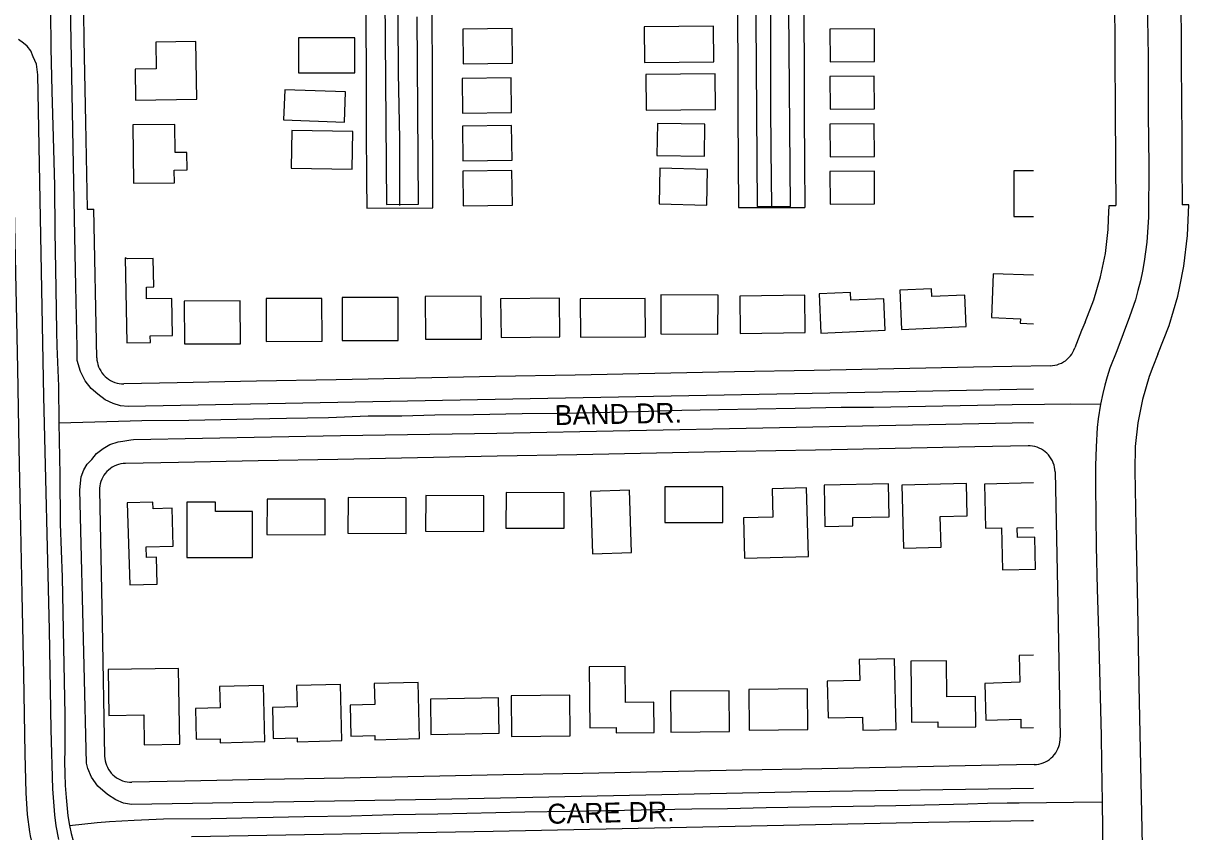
# Model space of a CAD drawing. Extents: x -25029 to 2274964, y -81170 to 687028.
# Drawn here: x -509 to 369, y -63252 to -62644 of the extents above; entities that cross this region are included whole.
import ezdxf

# ---------------------------------------------------------------- set-up
doc = ezdxf.new("R2010")
doc.units = 0
for name, color, linetype in [('81911BEA - RW_X_Fee_RW', 7, 'Continuous'), ('BLDG', 7, 'Continuous'), ('GE_X_CL_2000', 7, 'Continuous'), ('ROAD', 7, 'Continuous'), ('ROAD-NAME', 7, 'Continuous')]:
    doc.layers.add(name, color=color, linetype=linetype)

msp = doc.modelspace()

# ---------------------------------------------------------------- linework, layer by layer
at = {"layer": '81911BEA - RW_X_Fee_RW'}
for p, q in [((-453.97, -62895.39), (-456.16, -62783.38)), ((-250.71, -62782.76), (-200.75, -62782.59)), ((29.33, -62782.23), (79.34, -62782.19)), ((308.51, -62780.66), (313.52, -62780.61)), ((368.52, -62780.13), (363.52, -62780.17))]:
    msp.add_line(p, q, dxfattribs=at)
for points in [[(308.86, -61878.41), (309.12, -61928.41), (309.33, -61968.41), (309.53, -62008.41), (309.74, -62048.41), (309.95, -62088.41), (310.15, -62128.41), (310.36, -62168.41), (310.57, -62208.41), (310.77, -62248.41), (310.98, -62288.41), (311.24, -62338.41), (311.45, -62378.4), (311.65, -62418.4), (311.86, -62458.4), (312.07, -62498.4), (312.27, -62538.4), (312.48, -62578.4), (312.69, -62618.4), (312.94, -62668.4), (313.15, -62708.4), (313.36, -62748.4), (313.52, -62780.61)], [(358.86, -61878.15), (359.12, -61928.16), (359.33, -61968.16), (359.54, -62008.16), (359.74, -62048.16), (359.95, -62088.16), (360.16, -62128.16), (360.36, -62168.16), (360.57, -62208.16), (360.78, -62248.16), (360.98, -62288.15), (361.24, -62338.15), (361.45, -62378.15), (361.65, -62418.15), (361.86, -62458.15), (362.07, -62498.15), (362.27, -62538.15), (362.48, -62578.15), (362.69, -62618.15), (362.94, -62668.15), (363.15, -62708.15), (363.23, -62724.15), (363.36, -62748.15), (363.52, -62780.17)], [(-255.12, -61922.1), (-254.91, -61962.1), (-254.71, -62002.1), (-254.5, -62042.1), (-254.29, -62082.1), (-254.09, -62122.1), (-253.88, -62162.1), (-253.67, -62202.1), (-253.47, -62242.1), (-253.26, -62282.1), (-253.05, -62322.1), (-252.85, -62362.1), (-252.64, -62402.1), (-252.43, -62442.1), (-252.23, -62482.1), (-252.02, -62522.1), (-251.81, -62562.09), (-251.61, -62602.09), (-251.4, -62642.09), (-251.19, -62682.09), (-250.99, -62722.09), (-250.77, -62763.07), (-250.68, -62780.91), (-250.71, -62782.76)], [(27.18, -62364.37), (27.38, -62404.37), (27.59, -62444.37), (27.79, -62484.37), (28, -62524.37), (28.21, -62564.36), (28.41, -62604.36), (28.6, -62640.36), (28.79, -62676.36), (28.97, -62712.36), (29.15, -62747.36), (29.33, -62782.23)], [(77.18, -62364.11), (77.38, -62404.11), (77.59, -62444.11), (77.8, -62484.11), (78, -62524.11), (78.21, -62564.11), (78.42, -62604.11), (78.6, -62640.11), (78.79, -62676.11), (78.97, -62712.11), (79.16, -62748.1), (79.34, -62782.19)], [(-200.75, -62782.59), (-200.85, -62748.55), (-201.03, -62713.55), (-201.21, -62677.55), (-201.4, -62641.55), (-201.59, -62605.55), (-201.79, -62565.55), (-202, -62525.55), (-202.21, -62485.55), (-202.41, -62445.55), (-202.62, -62405.55), (-202.83, -62365.55)], [(-464.13, -62635.99), (-463.73, -62655.94), (-462.48, -62717.93), (-461.16, -62783.35), (-461.16, -62783.4)], [(-516.16, -62783.64), (-514.99, -62843.58), (-513.82, -62903.57), (-512.65, -62963.55), (-511.48, -63023.54), (-510.5, -63073.53), (-509.33, -63133.52), (-508.16, -63193.51), (-507.58, -63222.96)], [(-461.16, -62783.4), (-456.16, -62783.38), (-456.16, -62783.38)], [(290.42, -62868.53), (296.98, -62851.74), (302.09, -62834.46), (305.74, -62816.81), (307.89, -62798.92), (308.17, -62790.9), (308.51, -62780.66)], [(345.35, -62892.68), (353.75, -62871.15), (360.31, -62848.99), (361.81, -62841.71), (364.98, -62826.35), (367.72, -62803.4), (368.52, -62780.13)], [(290.42, -62868.53), (287.7, -62874.94), (285.15, -62881.42), (282.77, -62887.97)], [(264.28, -62901.37), (266.01, -62901.26), (267.72, -62901), (269.41, -62900.59), (271.06, -62900.04), (272.65, -62899.35), (274.17, -62898.52), (275.62, -62897.56), (276.98, -62896.49), (278.24, -62895.29), (279.4, -62894), (280.43, -62892.6), (281.34, -62891.13), (282.12, -62889.58), (282.77, -62887.97)], [(-453.97, -62895.39), (-453.86, -62897.13), (-453.6, -62898.86), (-453.18, -62900.55), (-452.63, -62902.21), (-451.93, -62903.81), (-451.09, -62905.34), (-450.13, -62906.79), (-449.04, -62908.15), (-447.83, -62909.42), (-446.53, -62910.57), (-445.12, -62911.6), (-443.63, -62912.51), (-442.07, -62913.29), (-440.44, -62913.92), (-438.77, -62914.42), (-437.06, -62914.76), (-435.32, -62914.96), (-433.58, -62915)], [(345.35, -62892.68), (341.63, -62902.23), (338.83, -62909.43), (333.79, -62926.69), (330.27, -62944.31), (328.28, -62962.17), (327.86, -62980.14)], [(264.28, -62901.37), (206.31, -62902.5), (146.32, -62903.67), (86.33, -62904.84), (26.34, -62906.01), (-33.65, -62907.19), (-93.64, -62908.36), (-153.63, -62909.53), (-213.62, -62910.7), (-273.61, -62911.87), (-333.6, -62913.04), (-393.59, -62914.22), (-433.58, -62915)], [(247.48, -62961.71), (207.48, -62962.49), (147.49, -62963.66), (87.51, -62964.83), (27.52, -62966), (-32.47, -62967.17), (-92.46, -62968.35), (-152.46, -62969.52), (-212.45, -62970.69), (-272.44, -62971.86), (-332.43, -62973.03), (-392.42, -62974.2), (-432.41, -62974.99)], [(267.87, -62981.31), (267.75, -62979.57), (267.49, -62977.85), (267.08, -62976.15), (266.53, -62974.5), (265.83, -62972.9), (264.99, -62971.37), (264.03, -62969.91), (262.94, -62968.55), (261.73, -62967.29), (260.42, -62966.13), (259.02, -62965.1), (257.53, -62964.19), (255.97, -62963.41), (254.34, -62962.78), (252.67, -62962.29), (250.96, -62961.94), (249.22, -62961.75), (247.48, -62961.71)], [(-432.41, -62974.99), (-434.15, -62975.1), (-435.88, -62975.36), (-437.57, -62975.77), (-439.22, -62976.32), (-440.82, -62977.02), (-442.35, -62977.86), (-443.81, -62978.83), (-445.17, -62979.92), (-446.43, -62981.12), (-447.59, -62982.43), (-448.62, -62983.83), (-449.53, -62985.32), (-450.31, -62986.88), (-450.94, -62988.51), (-451.43, -62990.18), (-451.78, -62991.89), (-451.97, -62993.63), (-452.01, -62995.37)], [(267.87, -62981.31), (269.82, -63081.29), (271.77, -63181.28)], [(327.86, -62980.14), (328.68, -63022.43), (329.85, -63082.42), (331.03, -63142.41), (332.2, -63202.4), (333.37, -63262.39), (334.54, -63322.38), (335.71, -63382.37), (336.89, -63442.35), (337.62, -63480.05)], [(-452.01, -62995.37), (-450.06, -63095.35), (-448.11, -63195.34)], [(252.17, -63201.66), (253.91, -63201.55), (255.63, -63201.29), (257.33, -63200.88), (258.98, -63200.32), (260.58, -63199.62), (262.11, -63198.79), (263.56, -63197.82), (264.93, -63196.73), (266.19, -63195.53), (267.34, -63194.22), (268.38, -63192.82), (269.29, -63191.33), (270.06, -63189.76), (270.7, -63188.14), (271.19, -63186.47), (271.54, -63184.75), (271.73, -63183.02), (271.77, -63181.28)], [(-448.11, -63195.34), (-448, -63197.08), (-447.74, -63198.8), (-447.33, -63200.5), (-446.77, -63202.15), (-446.07, -63203.75), (-445.23, -63205.28), (-444.27, -63206.74), (-443.18, -63208.1), (-441.98, -63209.36), (-440.67, -63210.52), (-439.26, -63211.55), (-437.77, -63212.46), (-436.21, -63213.23), (-434.58, -63213.87), (-432.91, -63214.36), (-431.2, -63214.71), (-429.46, -63214.9), (-427.72, -63214.94)], [(252.17, -63201.66), (212.17, -63202.44), (152.18, -63203.62), (92.19, -63204.79), (32.2, -63205.96), (-27.79, -63207.13), (-87.78, -63208.3), (-147.77, -63209.47), (-207.76, -63210.65), (-267.75, -63211.82), (-327.74, -63212.99), (-387.73, -63214.16), (-427.72, -63214.94)], [(-507.58, -63222.96), (-506.57, -63239.16), (-504.6, -63252.31), (-504.16, -63255.21), (-500.39, -63270.99), (-495.28, -63286.39)]]:
    msp.add_lwpolyline(points, dxfattribs=at)
at = {"layer": 'BLDG'}
msp.add_line((251.64, -63119.29), (240.83, -63119.61), dxfattribs=at)
for points in [[(10.62, -62645.65), (-41.64, -62646.24), (-41.34, -62673.05), (10.92, -62672.45)], [(-259.59, -62654.55), (-302.11, -62654.59), (-302.08, -62680.9), (-259.57, -62680.86)], [(-177.91, -62674), (-140.91, -62673.55), (-141.22, -62647.46), (-178.22, -62647.91)], [(98.48, -62672.43), (131.94, -62672.19), (131.76, -62647.69), (98.3, -62647.93)], [(-379.31, -62657.26), (-409.52, -62657.76), (-409.19, -62677.74), (-425.14, -62678), (-424.76, -62701.31), (-378.59, -62700.54)], [(-178.54, -62711.08), (-141.54, -62710.63), (-141.85, -62684.54), (-178.85, -62684.99)], [(11.73, -62681.61), (-40.52, -62682.21), (-40.22, -62709.01), (12.04, -62708.42)], [(98.35, -62708.21), (131.81, -62707.96), (131.63, -62683.47), (98.17, -62683.71)], [(-266.55, -62695.25), (-312.48, -62693.57), (-313.31, -62716.32), (-267.38, -62717.99)], [(-395.5, -62763.54), (-395.61, -62754.06), (-386.02, -62753.96), (-386.17, -62740.73), (-395.03, -62740.83), (-395.27, -62719.66), (-426.92, -62720.02), (-426.42, -62763.9)], [(-307.61, -62752.69), (-261.69, -62753.4), (-261.24, -62724.95), (-307.17, -62724.24)], [(-178.23, -62747.06), (-141.23, -62746.61), (-141.54, -62720.52), (-178.54, -62720.97)], [(-31.75, -62719), (-32.14, -62743.12), (3.67, -62743.7), (4.06, -62719.58)], [(98.34, -62744.09), (131.8, -62743.85), (131.62, -62719.35), (98.16, -62719.59)], [(-177.95, -62780.9), (-140.95, -62780.45), (-141.27, -62754.36), (-178.27, -62754.8)], [(-30.44, -62779.49), (5.46, -62780.36), (6.11, -62753.59), (-29.79, -62752.72)], [(98.49, -62779.65), (131.95, -62779.4), (131.77, -62754.91), (98.31, -62755.15)], [(-432.6, -62820.15), (-431.44, -62884.21), (-413.62, -62883.89), (-413.71, -62878.96), (-397.04, -62878.66), (-397.55, -62850.63), (-416.45, -62850.98), (-416.61, -62842.1), (-411.05, -62842), (-411.44, -62820.56), (-430.99, -62820.91)], [(-29.22, -62877.24), (13.92, -62877.51), (14.1, -62848.14), (-29.04, -62847.88)], [(91.31, -62876.77), (139.98, -62874.71), (138.98, -62850.97), (114.13, -62852.01), (113.88, -62846.14), (90.07, -62847.14)], [(152.28, -62874), (200.95, -62871.95), (199.95, -62848.21), (175.1, -62849.25), (174.85, -62843.38), (151.03, -62844.38)], [(-388.01, -62885), (-345.86, -62884.86), (-345.96, -62852.54), (-388.12, -62852.68)], [(-326.44, -62883.13), (-284.28, -62882.99), (-284.38, -62850.67), (-326.54, -62850.8)], [(-269.08, -62882.42), (-226.93, -62882.28), (-227.03, -62849.96), (-269.19, -62850.1)], [(-206.47, -62881.48), (-164.32, -62881.35), (-164.42, -62849.02), (-206.58, -62849.16)], [(-149.52, -62880.09), (-105.32, -62879.69), (-105.58, -62850.52), (-149.78, -62850.92)], [(-89.69, -62879.97), (-40.71, -62879.56), (-40.95, -62850.72), (-89.93, -62851.12)], [(30.63, -62877.02), (79.6, -62876.4), (79.25, -62848.32), (30.27, -62848.94)], [(-145.78, -63023.65), (-102, -63023.78), (-101.92, -62996.96), (-145.7, -62996.82)], [(-51.17, -63042.05), (-52.7, -62995.15), (-82.11, -62996.11), (-80.58, -63043.01)], [(-26.21, -63019.32), (17.58, -63019.46), (17.66, -62992.64), (-26.12, -62992.5)], [(54.73, -62994.01), (55.28, -63015.43), (33.06, -63016), (33.83, -63046.25), (82.01, -63045.02), (80.68, -62993.34)], [(94.51, -63022.33), (115.51, -63021.93), (115.39, -63015.59), (142.81, -63015.06), (142.34, -62990.36), (93.92, -62991.28)], [(181.99, -63037.95), (181.4, -63014.81), (201.74, -63014.29), (201.12, -62990.05), (152.4, -62991.3), (153.62, -63038.68)], [(-408.48, -63065.72), (-409.14, -63045.55), (-416.52, -63045.79), (-416.78, -63037.84), (-396.38, -63037.18), (-397.31, -63008.6), (-411.6, -63009.06), (-411.76, -63003.98), (-431.17, -63004.61), (-429.17, -63066.39)], [(-336.68, -63011.09), (-364.65, -63011.12), (-364.66, -63004.01), (-386.19, -63004.03), (-386.14, -63045.87), (-336.64, -63045.81)], [(-325.84, -63028.56), (-282.06, -63028.7), (-281.98, -63001.87), (-325.76, -63001.74)], [(-264.83, -63027.53), (-221.05, -63027.66), (-220.96, -63000.84), (-264.75, -63000.7)], [(-206.32, -63025.93), (-162.54, -63026.07), (-162.45, -62999.25), (-206.23, -62999.11)], [(-62.7, -63173.88), (-62.66, -63177.73), (-34.17, -63177.46), (-34.39, -63154.79), (-55.84, -63155), (-56.1, -63127.79), (-83.09, -63128.05), (-82.65, -63174.07)], [(120.38, -63122.56), (120.72, -63138.45), (96.23, -63138.98), (96.82, -63166.46), (122.74, -63165.9), (122.95, -63175.89), (148.14, -63175.35), (146.99, -63121.99)], [(179.56, -63169.6), (179.6, -63173.45), (208.09, -63173.17), (207.87, -63150.51), (186.43, -63150.72), (186.16, -63123.51), (159.17, -63123.77), (159.61, -63169.79)], [(-445.38, -63130.08), (-444.82, -63164.76), (-418.63, -63164.34), (-418.26, -63186.8), (-391.43, -63186.37), (-392.35, -63129.23)], [(-361.59, -63142.96), (-361.18, -63158.89), (-379.75, -63159.37), (-379.14, -63182.67), (-361.08, -63182.2), (-361, -63185.27), (-327.35, -63184.39), (-328.45, -63142.09)], [(-303.6, -63142.22), (-303.18, -63158.15), (-321.75, -63158.64), (-321.14, -63181.94), (-303.09, -63181.47), (-303.01, -63184.54), (-269.35, -63183.66), (-270.46, -63141.36)], [(-245.08, -63140.63), (-244.67, -63156.56), (-263.24, -63157.05), (-262.63, -63180.34), (-244.57, -63179.87), (-244.49, -63182.94), (-210.84, -63182.07), (-211.94, -63139.76)], [(-21.56, -63177.18), (22.7, -63176.78), (22.42, -63146.06), (-21.83, -63146.46)], [(37.39, -63175.79), (81.64, -63175.39), (81.37, -63144.67), (37.11, -63145.07)], [(-202.3, -63178.96), (-150.85, -63178.07), (-151.31, -63151.55), (-202.75, -63152.44)], [(-141.59, -63180.54), (-97.34, -63180.14), (-97.62, -63149.42), (-141.87, -63149.82)]]:
    msp.add_lwpolyline(points, close=True, dxfattribs=at)
for points in [[(251.64, -62754.54), (236.84, -62754.57), (236.91, -62788.95), (251.64, -62788.92)], [(251.64, -62833.26), (221.11, -62832.13), (219.88, -62865.17)], [(219.88, -62865.17), (241.78, -62865.98), (241.66, -62869.35), (251.64, -62869.72)], [(251.64, -62989.66), (214.69, -62990.53), (215.47, -63023.6), (227.6, -63023.32)], [(227.6, -63023.32), (228.35, -63055.05), (253.1, -63054.46), (252.53, -63030.36), (239.49, -63030.67), (239.31, -63023.36), (251.64, -63023.07)], [(240.83, -63119.61), (241.42, -63139.75), (214.92, -63140.53), (215.74, -63168.22), (242, -63167.45), (242.19, -63174.1), (251.64, -63173.82)]]:
    msp.add_lwpolyline(points, dxfattribs=at)
at = {"layer": 'GE_X_CL_2000'}
for points in [[(47.62, -61857.55), (47.53, -61882.31), (47.93, -61911.79), (48.11, -61953.97), (49.1, -62035.74), (49.51, -62075.05), (49.76, -62150.65), (50.39, -62187.19), (50.43, -62221.43), (50.98, -62267.72), (51.15, -62347), (51.57, -62386.63), (51.7, -62433.76), (51.59, -62472.81), (52.5, -62558.95), (52.85, -62593.88), (53.48, -62631.55), (53.59, -62667.63), (53.6, -62705.62), (53.79, -62738.59), (54.21, -62781.17)], [(-232.37, -61899.92), (-232.26, -61905.54), (-231.99, -61956.73), (-231.71, -61995.54), (-231.17, -62035.39), (-230.26, -62074.94), (-230.14, -62120.62), (-230.08, -62153.82), (-230.15, -62219.02), (-229.74, -62320.35), (-228.84, -62366.16), (-228.57, -62405.76), (-227.96, -62450.1), (-227.87, -62560.43), (-228.09, -62601.22), (-227.3, -62640.16), (-227, -62681.07), (-226.07, -62730.57), (-225.86, -62780.74)], [(337.26, -62626.06), (338.11, -62668.18), (338.03, -62712.5), (338.54, -62750.32), (338.12, -62789.41), (336.9, -62808.24), (336.05, -62815.53), (334.97, -62822.92), (333.65, -62830.25), (332.1, -62837.55), (330.32, -62844.8), (328.38, -62851.8), (323.95, -62864.44), (319.24, -62877.31), (314.36, -62890.11), (309.12, -62903.3), (307.09, -62909.68), (305.33, -62915.9), (303.79, -62922.2), (302.12, -62930.37)], [(-488.93, -62634.05), (-488.55, -62662.23), (-487.85, -62694.65), (-486.87, -62729.28), (-485.99, -62765.85), (-485.65, -62800.18), (-484.94, -62843.19), (-484.35, -62875.57), (-484.08, -62886.72), (-482.94, -62916.84), (-482.56, -62944.46)], [(-482.56, -62944.46), (-446.55, -62943.38), (-420.12, -62942.73), (-384.58, -62942.45), (-348.44, -62941.69), (-311.14, -62940.8), (-279.52, -62940.24), (-249.6, -62939.2), (-224.21, -62939.12), (-199.32, -62938.26), (-170.16, -62938.12), (-133.55, -62937.37), (-106.63, -62937), (-77.98, -62936.48), (-46.63, -62935.79), (-13.34, -62934.82), (14.44, -62934.45), (72.07, -62933.42), (106.76, -62932.68), (130.99, -62932.48), (235.51, -62930.54), (259.87, -62930.21), (279.51, -62929.94), (302.12, -62930.37)], [(302.12, -62930.37), (300.4, -62941.3), (299.66, -62947.86), (298.87, -62962.45), (298.39, -62976.87), (298.22, -62991.26), (298.82, -63037.59), (299.52, -63069.58), (300.47, -63101.5), (302.51, -63179.94), (302.89, -63200.54), (303.41, -63229.61)], [(-482.56, -62944.46), (-481.75, -62983.57), (-481.53, -63020.42), (-480.16, -63060.54), (-479.02, -63113.65), (-478.05, -63164.34), (-478.11, -63190.26), (-478.26, -63199.5), (-478.15, -63208.49), (-477.79, -63217.48), (-477.15, -63226.44), (-475.79, -63240.35), (-474.61, -63247.6)], [(-474.61, -63247.6), (-453.72, -63245.39), (-444.42, -63244.6), (-435.12, -63243.96), (-425.84, -63243.47), (-403.85, -63242.59), (-368.16, -63242.24), (-297.69, -63240.76), (-262.33, -63240.27), (-230.78, -63239.2), (-197.11, -63238.74), (-131.57, -63237.21), (-97.63, -63236.76), (-69.38, -63236.36), (-5.74, -63235.11), (21.21, -63234.75), (50.23, -63234.1), (115.87, -63233.07), (147.87, -63232.38), (202.16, -63231.26), (216.96, -63230.85), (231.72, -63230.57), (240.8, -63230.47), (261.48, -63230.19), (281.85, -63229.91), (303.41, -63229.61)], [(303.41, -63229.61), (303.94, -63270.4), (304.51, -63299.07), (306.14, -63353.15), (306.63, -63378.52), (306.8, -63404.1), (307.51, -63430.77), (307.91, -63457.28), (308.01, -63483.52), (307.87, -63486.29), (307.1, -63491.7), (305.69, -63497), (303.65, -63502.1), (301.03, -63506.89), (297.86, -63511.34), (296.11, -63513.37), (292.19, -63516.94), (288.07, -63519.96)], [(-474.61, -63247.6), (-473.23, -63253.68), (-471.96, -63258.04), (-470.46, -63262.42), (-458.65, -63293.95), (-443.49, -63335.34), (-427.95, -63376.33), (-399.95, -63448.09), (-386.62, -63484.99), (-373.79, -63517.99), (-364.76, -63542.68)]]:
    msp.add_lwpolyline(points, dxfattribs=at)
at = {"layer": 'ROAD'}
for points in [[(41.34, -62499.74), (43.47, -62781.59), (68.6, -62781.53), (66.28, -62514.41)], [(-237.68, -62530.92), (-235.78, -62780), (-211.62, -62779.76), (-212.68, -62638.73)], [(-470.4, -62816.9), (-475.1, -62562.83)], [(-488.28, -63175.17), (-489.72, -63100.33), (-493.97, -62924.57), (-498.39, -62682.31), (-499.44, -62674.38), (-501.93, -62668.75), (-503.65, -62664.27), (-506.42, -62660.69), (-509.16, -62658.5), (-512.98, -62655.68)], [(251.64, -62918.9), (137.96, -62921.17), (-167.33, -62926.97), (-430.41, -62931.98), (-436.23, -62931.48), (-441.74, -62929.89), (-447.82, -62927.13), (-453.19, -62922.85), (-458.13, -62918.46), (-462.77, -62912.76), (-466.38, -62905.65), (-468.82, -62897.54), (-468.84, -62887.55), (-469.82, -62841.49), (-470.4, -62816.9)], [(-152.55, -62952.19), (248.19, -62944.03), (251.64, -62944.47)], [(251.64, -63219.7), (81.03, -63222.13), (-198.59, -63227.97), (-427.86, -63231.76), (-434.01, -63230.83), (-439.65, -63228.28), (-445.98, -63224.13), (-453.11, -63217.96), (-457.89, -63211.2), (-460.83, -63204.72), (-461.68, -63200.65), (-463.63, -63127.22), (-466.75, -62994.72), (-465.8, -62985.03), (-463.66, -62979.82), (-461.18, -62975.57), (-457.83, -62972.06), (-454.28, -62967.57), (-449.22, -62963.69), (-444.24, -62960.78), (-437.95, -62958.59), (-434.31, -62958.18), (-428.42, -62957.18), (-426.28, -62956.92), (-270.36, -62953.78), (-152.55, -62952.19)], [(-482.57, -63258.08), (-484.74, -63247.71), (-485.69, -63239.46), (-487.22, -63220.06), (-488.28, -63175.17)], [(-382.6, -63255.84), (-155.48, -63251.88)], [(-155.48, -63251.88), (172.56, -63245.01), (250.2, -63243.82), (251.64, -63243.84)]]:
    msp.add_lwpolyline(points, dxfattribs=at)

# ---------------------------------------------------------------- texts
at = {"layer": 'ROAD-NAME'}
for s, rotation, p in [('BAND DR.', 1.16564, (-108.89, -62946.12)), ('CARE DR.', 1.19983, (-114.55, -63246.3))]:
    msp.add_text(s, height=15, rotation=rotation, dxfattribs=at).set_placement(p)

doc.saveas('drawing.dxf')
